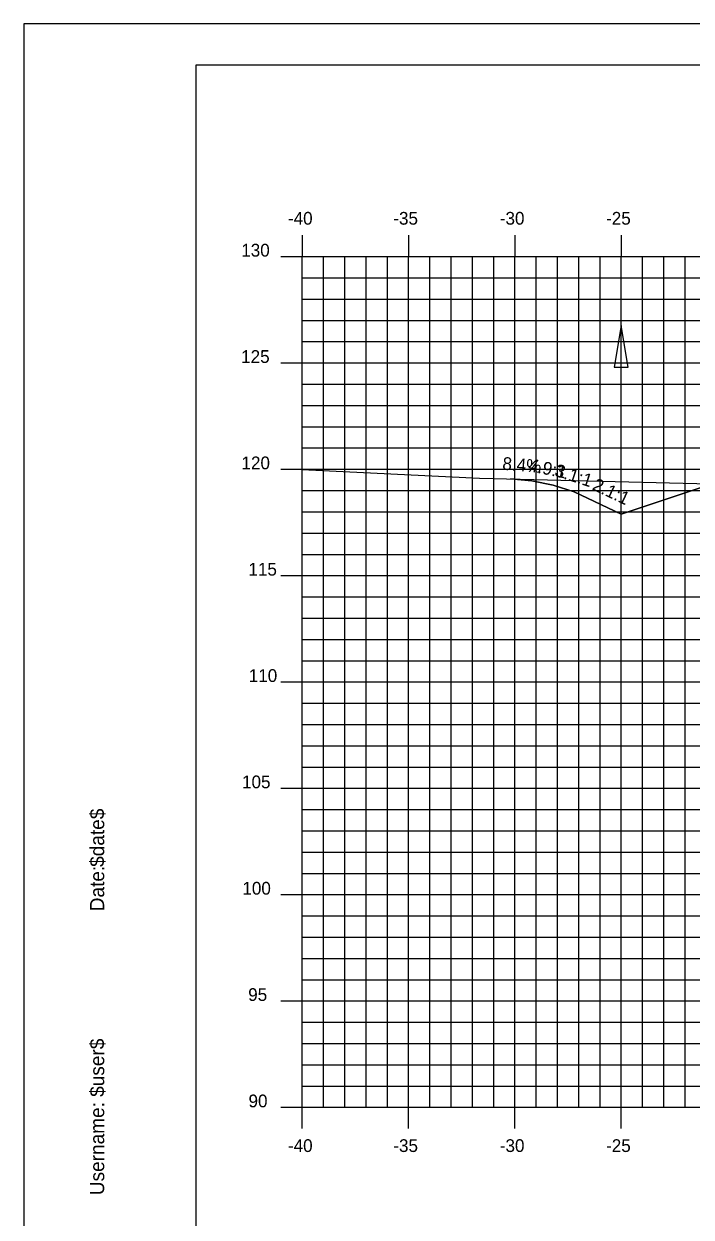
# Model space of a CAD drawing. Extents: x 850598 to 870284, y 366541 to 366651.
# Drawn here: x 861242.1 to 861273.5, y 366595.1 to 366651.2 of the extents above; entities that cross this region are included whole.
import ezdxf

# ---------------------------------------------------------------- set-up
doc = ezdxf.new("R2010")
doc.units = 0
for name, color, linetype in [('ANNOTATION', 7, 'Continuous'), ('BORDER', 7, 'Continuous'), ('D_Drainage_Ditch_Line', 7, 'Continuous'), ('D_Roadway_Centerline', 7, 'Continuous'), ('D_Roadway_SlopeLines', 7, 'Continuous'), ('H_V ANNOTATION', 7, 'Continuous'), ('MAJOR', 7, 'Continuous'), ('MINOR', 7, 'Continuous'), ('PLOT BOUNDARY', 7, 'Continuous'), ('S_Roadway_Centerline', 7, 'Continuous')]:
    doc.layers.add(name, color=color, linetype=linetype)

msp = doc.modelspace()

# ---------------------------------------------------------------- linework, layer by layer
at = {"layer": 'BORDER'}
for p, q in [((861410.211, 366649.225), (861250.211, 366649.225)), ((861250.211, 366649.225), (861250.211, 366544.225))]:
    msp.add_line(p, q, dxfattribs=at)
at = {"layer": 'D_Drainage_Ditch_Line'}
msp.add_line((861270.211, 366629.431), (861270.211, 366635.674), dxfattribs=at)
msp.add_lwpolyline([(861269.883, 366635.018), (861270.539, 366635.018), (861270.211, 366636.987)], close=True, dxfattribs=at)
at = {"layer": 'D_Roadway_Centerline'}
msp.add_lwpolyline([(861265.002, 366629.771), (861266.002, 366629.688), (861267.002, 366629.485), (861268.002, 366629.164), (861270.211, 366628.118), (861274.013, 366629.386), (861280.211, 366631.452), (861284.211, 366631.692), (861295.211, 366632.022), (861306.211, 366632.286), (861310.211, 366632.062), (861312.211, 366631.95), (861318.29, 366629.923), (861360.628, 366618.225), (861372.482, 366614.95), (861382.344, 366612.225), (861386.344, 366612.225)], dxfattribs=at)
at = {"layer": 'D_Roadway_SlopeLines'}
for points in [[(861284.211, 366631.692), (861280.211, 366631.452), (861270.211, 366628.118)], [(861270.211, 366628.118), (861268.002, 366629.164), (861267.002, 366629.485), (861266.002, 366629.688), (861265.002, 366629.771)]]:
    msp.add_lwpolyline(points, dxfattribs=at)
at = {"layer": 'MAJOR'}
for p, q in [((861255.211, 366641.227), (861255.211, 366640.225)), ((861255.211, 366641.227), (861255.211, 366640.225)), ((861260.211, 366641.227), (861260.211, 366640.225)), ((861260.211, 366641.227), (861260.211, 366640.225)), ((861265.211, 366641.227), (861265.211, 366640.225)), ((861265.211, 366641.227), (861265.211, 366640.225)), ((861270.211, 366641.227), (861270.211, 366640.225)), ((861270.211, 366641.227), (861270.211, 366640.225)), ((861254.209, 366640.225), (861255.211, 366640.225)), ((861254.209, 366640.225), (861255.211, 366640.225)), ((861255.211, 366640.225), (861395.211, 366640.225)), ((861255.211, 366600.225), (861255.211, 366640.225)), ((861255.211, 366600.225), (861255.211, 366640.225)), ((861255.211, 366640.225), (861395.211, 366640.225)), ((861255.211, 366640.225), (861395.211, 366640.225)), ((861255.211, 366600.225), (861255.211, 366640.225)), ((861255.211, 366600.225), (861255.211, 366640.225)), ((861255.211, 366640.225), (861395.211, 366640.225)), ((861260.211, 366600.225), (861260.211, 366640.225)), ((861260.211, 366600.225), (861260.211, 366640.225)), ((861265.211, 366600.225), (861265.211, 366640.225)), ((861265.211, 366600.225), (861265.211, 366640.225)), ((861270.211, 366600.225), (861270.211, 366640.225)), ((861270.211, 366600.225), (861270.211, 366640.225)), ((861254.209, 366635.225), (861255.211, 366635.225)), ((861254.209, 366635.225), (861255.211, 366635.225)), ((861255.211, 366635.225), (861395.211, 366635.225)), ((861255.211, 366635.225), (861395.211, 366635.225)), ((861254.209, 366630.225), (861255.211, 366630.225)), ((861254.209, 366630.225), (861255.211, 366630.225)), ((861255.211, 366630.225), (861395.211, 366630.225)), ((861255.211, 366630.225), (861395.211, 366630.225)), ((861254.209, 366625.225), (861255.211, 366625.225)), ((861254.209, 366625.225), (861255.211, 366625.225)), ((861255.211, 366625.225), (861395.211, 366625.225)), ((861255.211, 366625.225), (861395.211, 366625.225)), ((861254.209, 366620.225), (861255.211, 366620.225)), ((861254.209, 366620.225), (861255.211, 366620.225)), ((861255.211, 366620.225), (861395.211, 366620.225)), ((861255.211, 366620.225), (861395.211, 366620.225)), ((861254.209, 366615.225), (861255.211, 366615.225)), ((861254.209, 366615.225), (861255.211, 366615.225)), ((861255.211, 366615.225), (861395.211, 366615.225)), ((861255.211, 366615.225), (861395.211, 366615.225)), ((861254.209, 366610.225), (861255.211, 366610.225)), ((861254.209, 366610.225), (861255.211, 366610.225)), ((861255.211, 366610.225), (861395.211, 366610.225)), ((861255.211, 366610.225), (861395.211, 366610.225)), ((861254.209, 366605.225), (861255.211, 366605.225)), ((861254.209, 366605.225), (861255.211, 366605.225)), ((861255.211, 366605.225), (861395.211, 366605.225)), ((861255.211, 366605.225), (861395.211, 366605.225)), ((861254.209, 366600.225), (861255.211, 366600.225)), ((861254.209, 366600.225), (861255.211, 366600.225)), ((861255.211, 366600.225), (861395.211, 366600.225)), ((861255.211, 366600.225), (861395.211, 366600.225)), ((861255.211, 366599.223), (861255.211, 366600.225)), ((861255.211, 366600.225), (861395.211, 366600.225)), ((861255.211, 366600.225), (861395.211, 366600.225)), ((861255.211, 366599.223), (861255.211, 366600.225)), ((861260.211, 366599.223), (861260.211, 366600.225)), ((861260.211, 366599.223), (861260.211, 366600.225)), ((861265.211, 366599.223), (861265.211, 366600.225)), ((861265.211, 366599.223), (861265.211, 366600.225)), ((861270.211, 366599.223), (861270.211, 366600.225)), ((861270.211, 366599.223), (861270.211, 366600.225))]:
    msp.add_line(p, q, dxfattribs=at)
at = {"layer": 'MINOR'}
for p, q in [((861256.211, 366600.225), (861256.211, 366640.225)), ((861256.211, 366600.225), (861256.211, 366640.225)), ((861257.211, 366600.225), (861257.211, 366640.225)), ((861257.211, 366600.225), (861257.211, 366640.225)), ((861258.211, 366600.225), (861258.211, 366640.225)), ((861258.211, 366600.225), (861258.211, 366640.225)), ((861259.211, 366600.225), (861259.211, 366640.225)), ((861259.211, 366600.225), (861259.211, 366640.225)), ((861261.211, 366600.225), (861261.211, 366640.225)), ((861261.211, 366600.225), (861261.211, 366640.225)), ((861262.211, 366600.225), (861262.211, 366640.225)), ((861262.211, 366600.225), (861262.211, 366640.225)), ((861263.211, 366600.225), (861263.211, 366640.225)), ((861263.211, 366600.225), (861263.211, 366640.225)), ((861264.211, 366600.225), (861264.211, 366640.225)), ((861264.211, 366600.225), (861264.211, 366640.225)), ((861266.211, 366600.225), (861266.211, 366640.225)), ((861266.211, 366600.225), (861266.211, 366640.225)), ((861267.211, 366600.225), (861267.211, 366640.225)), ((861267.211, 366600.225), (861267.211, 366640.225)), ((861268.211, 366600.225), (861268.211, 366640.225)), ((861268.211, 366600.225), (861268.211, 366640.225)), ((861269.211, 366600.225), (861269.211, 366640.225)), ((861269.211, 366600.225), (861269.211, 366640.225)), ((861271.211, 366600.225), (861271.211, 366640.225)), ((861271.211, 366600.225), (861271.211, 366640.225)), ((861272.211, 366600.225), (861272.211, 366640.225)), ((861272.211, 366600.225), (861272.211, 366640.225)), ((861273.211, 366600.225), (861273.211, 366640.225)), ((861273.211, 366600.225), (861273.211, 366640.225)), ((861255.211, 366639.225), (861395.211, 366639.225)), ((861255.211, 366639.225), (861256.213, 366639.225)), ((861255.211, 366639.225), (861395.211, 366639.225)), ((861255.211, 366639.225), (861256.213, 366639.225)), ((861255.211, 366638.225), (861395.211, 366638.225)), ((861255.211, 366638.225), (861256.213, 366638.225)), ((861255.211, 366638.225), (861395.211, 366638.225)), ((861255.211, 366638.225), (861256.213, 366638.225)), ((861255.211, 366637.225), (861395.211, 366637.225)), ((861255.211, 366637.225), (861256.213, 366637.225)), ((861255.211, 366637.225), (861395.211, 366637.225)), ((861255.211, 366637.225), (861256.213, 366637.225)), ((861255.211, 366636.225), (861395.211, 366636.225)), ((861255.211, 366636.225), (861256.213, 366636.225)), ((861255.211, 366636.225), (861395.211, 366636.225)), ((861255.211, 366636.225), (861256.213, 366636.225)), ((861255.211, 366634.225), (861395.211, 366634.225)), ((861255.211, 366634.225), (861256.213, 366634.225)), ((861255.211, 366634.225), (861395.211, 366634.225)), ((861255.211, 366634.225), (861256.213, 366634.225)), ((861255.211, 366633.225), (861395.211, 366633.225)), ((861255.211, 366633.225), (861256.213, 366633.225)), ((861255.211, 366633.225), (861395.211, 366633.225)), ((861255.211, 366633.225), (861256.213, 366633.225)), ((861255.211, 366632.225), (861395.211, 366632.225)), ((861255.211, 366632.225), (861256.213, 366632.225)), ((861255.211, 366632.225), (861395.211, 366632.225)), ((861255.211, 366632.225), (861256.213, 366632.225)), ((861255.211, 366631.225), (861395.211, 366631.225)), ((861255.211, 366631.225), (861256.213, 366631.225)), ((861255.211, 366631.225), (861395.211, 366631.225)), ((861255.211, 366631.225), (861256.213, 366631.225)), ((861255.211, 366629.225), (861395.211, 366629.225)), ((861255.211, 366629.225), (861256.213, 366629.225)), ((861255.211, 366629.225), (861395.211, 366629.225)), ((861255.211, 366629.225), (861256.213, 366629.225)), ((861255.211, 366628.225), (861395.211, 366628.225)), ((861255.211, 366628.225), (861256.213, 366628.225)), ((861255.211, 366628.225), (861395.211, 366628.225)), ((861255.211, 366628.225), (861256.213, 366628.225)), ((861255.211, 366627.225), (861395.211, 366627.225)), ((861255.211, 366627.225), (861256.213, 366627.225)), ((861255.211, 366627.225), (861395.211, 366627.225)), ((861255.211, 366627.225), (861256.213, 366627.225)), ((861255.211, 366626.225), (861395.211, 366626.225)), ((861255.211, 366626.225), (861256.213, 366626.225)), ((861255.211, 366626.225), (861395.211, 366626.225)), ((861255.211, 366626.225), (861256.213, 366626.225)), ((861255.211, 366624.225), (861395.211, 366624.225)), ((861255.211, 366624.225), (861256.213, 366624.225)), ((861255.211, 366624.225), (861395.211, 366624.225)), ((861255.211, 366624.225), (861256.213, 366624.225)), ((861255.211, 366623.225), (861395.211, 366623.225)), ((861255.211, 366623.225), (861256.213, 366623.225)), ((861255.211, 366623.225), (861395.211, 366623.225)), ((861255.211, 366623.225), (861256.213, 366623.225)), ((861255.211, 366622.225), (861395.211, 366622.225)), ((861255.211, 366622.225), (861256.213, 366622.225)), ((861255.211, 366622.225), (861395.211, 366622.225)), ((861255.211, 366622.225), (861256.213, 366622.225)), ((861255.211, 366621.225), (861395.211, 366621.225)), ((861255.211, 366621.225), (861256.213, 366621.225)), ((861255.211, 366621.225), (861395.211, 366621.225)), ((861255.211, 366621.225), (861256.213, 366621.225)), ((861255.211, 366619.225), (861395.211, 366619.225)), ((861255.211, 366619.225), (861256.213, 366619.225)), ((861255.211, 366619.225), (861395.211, 366619.225)), ((861255.211, 366619.225), (861256.213, 366619.225)), ((861255.211, 366618.225), (861395.211, 366618.225)), ((861255.211, 366618.225), (861256.213, 366618.225)), ((861255.211, 366618.225), (861395.211, 366618.225)), ((861255.211, 366618.225), (861256.213, 366618.225)), ((861255.211, 366617.225), (861395.211, 366617.225)), ((861255.211, 366617.225), (861256.213, 366617.225)), ((861255.211, 366617.225), (861395.211, 366617.225)), ((861255.211, 366617.225), (861256.213, 366617.225)), ((861255.211, 366616.225), (861395.211, 366616.225)), ((861255.211, 366616.225), (861256.213, 366616.225)), ((861255.211, 366616.225), (861395.211, 366616.225)), ((861255.211, 366616.225), (861256.213, 366616.225)), ((861255.211, 366614.225), (861395.211, 366614.225)), ((861255.211, 366614.225), (861256.213, 366614.225)), ((861255.211, 366614.225), (861395.211, 366614.225)), ((861255.211, 366614.225), (861256.213, 366614.225)), ((861255.211, 366613.225), (861395.211, 366613.225)), ((861255.211, 366613.225), (861256.213, 366613.225)), ((861255.211, 366613.225), (861395.211, 366613.225)), ((861255.211, 366613.225), (861256.213, 366613.225)), ((861255.211, 366612.225), (861395.211, 366612.225)), ((861255.211, 366612.225), (861256.213, 366612.225)), ((861255.211, 366612.225), (861395.211, 366612.225)), ((861255.211, 366612.225), (861256.213, 366612.225)), ((861255.211, 366611.225), (861395.211, 366611.225)), ((861255.211, 366611.225), (861256.213, 366611.225)), ((861255.211, 366611.225), (861395.211, 366611.225)), ((861255.211, 366611.225), (861256.213, 366611.225)), ((861255.211, 366609.225), (861395.211, 366609.225)), ((861255.211, 366609.225), (861256.213, 366609.225)), ((861255.211, 366609.225), (861395.211, 366609.225)), ((861255.211, 366609.225), (861256.213, 366609.225)), ((861255.211, 366608.225), (861395.211, 366608.225)), ((861255.211, 366608.225), (861256.213, 366608.225)), ((861255.211, 366608.225), (861395.211, 366608.225)), ((861255.211, 366608.225), (861256.213, 366608.225)), ((861255.211, 366607.225), (861395.211, 366607.225)), ((861255.211, 366607.225), (861256.213, 366607.225)), ((861255.211, 366607.225), (861395.211, 366607.225)), ((861255.211, 366607.225), (861256.213, 366607.225)), ((861255.211, 366606.225), (861395.211, 366606.225)), ((861255.211, 366606.225), (861256.213, 366606.225)), ((861255.211, 366606.225), (861395.211, 366606.225)), ((861255.211, 366606.225), (861256.213, 366606.225)), ((861255.211, 366604.225), (861395.211, 366604.225)), ((861255.211, 366604.225), (861256.213, 366604.225)), ((861255.211, 366604.225), (861395.211, 366604.225)), ((861255.211, 366604.225), (861256.213, 366604.225)), ((861255.211, 366603.225), (861395.211, 366603.225)), ((861255.211, 366603.225), (861256.213, 366603.225)), ((861255.211, 366603.225), (861395.211, 366603.225)), ((861255.211, 366603.225), (861256.213, 366603.225)), ((861255.211, 366602.225), (861395.211, 366602.225)), ((861255.211, 366602.225), (861256.213, 366602.225)), ((861255.211, 366602.225), (861395.211, 366602.225)), ((861255.211, 366602.225), (861256.213, 366602.225)), ((861255.211, 366601.225), (861395.211, 366601.225)), ((861255.211, 366601.225), (861256.213, 366601.225)), ((861255.211, 366601.225), (861395.211, 366601.225)), ((861255.211, 366601.225), (861256.213, 366601.225))]:
    msp.add_line(p, q, dxfattribs=at)
at = {"layer": 'PLOT BOUNDARY'}
msp.add_lwpolyline([(861242.118, 366541.166), (861412.118, 366541.166), (861412.118, 366651.166), (861242.118, 366651.166)], close=True, dxfattribs=at)
at = {"layer": 'S_Roadway_Centerline'}
msp.add_lwpolyline([(861255.211, 366630.218), (861263.544, 366629.807), (861278.23, 366629.451), (861281.478, 366629.401), (861282.353, 366629.32), (861283.156, 366629.452), (861293.02, 366629.317), (861300.879, 366629.46), (861310.983, 366629.74), (861313.744, 366630.055), (861317.099, 366630.335), (861317.599, 366630.381)], dxfattribs=at)

# ---------------------------------------------------------------- texts
at = {"layer": 'ANNOTATION'}
for s, rotation, p in [('8.4%', 355.2158, (861264.604, 366630.208)), ('4.9:1', 348.5448, (861265.808, 366630.147)), ('3.1:1', 342.1731, (861267.038, 366629.924)), ('2.1:1', 334.6822, (861268.807, 366629.289))]:
    msp.add_text(s, height=0.6, rotation=rotation, dxfattribs=at).set_placement(p)
at = {"layer": 'BORDER'}
for s, p in [('$date$', (861245.896, 366611.53)), ('Date:', (861245.896, 366609.442)), ('$user$', (861245.896, 366600.717)), ('Username:', (861245.896, 366596.093))]:
    msp.add_text(s, height=0.6696, rotation=90, dxfattribs=at).set_placement(p)
at = {"layer": 'H_V ANNOTATION'}
for s, p in [('-40', (861254.537, 366641.725)), ('-35', (861259.491, 366641.725)), ('-30', (861264.499, 366641.725)), ('-25', (861269.497, 366641.725)), ('130', (861252.341, 366640.225)), ('125', (861252.336, 366635.225)), ('120', (861252.352, 366630.225)), ('115', (861252.678, 366625.225)), ('110', (861252.694, 366620.225)), ('105', (861252.378, 366615.225)), ('100', (861252.394, 366610.225)), ('95', (861252.667, 366605.225)), ('90', (861252.683, 366600.225)), ('-40', (861254.537, 366598.125)), ('-35', (861259.491, 366598.125)), ('-30', (861264.499, 366598.125)), ('-25', (861269.497, 366598.125))]:
    msp.add_text(s, height=0.6, dxfattribs=at).set_placement(p)

doc.saveas('drawing.dxf')
